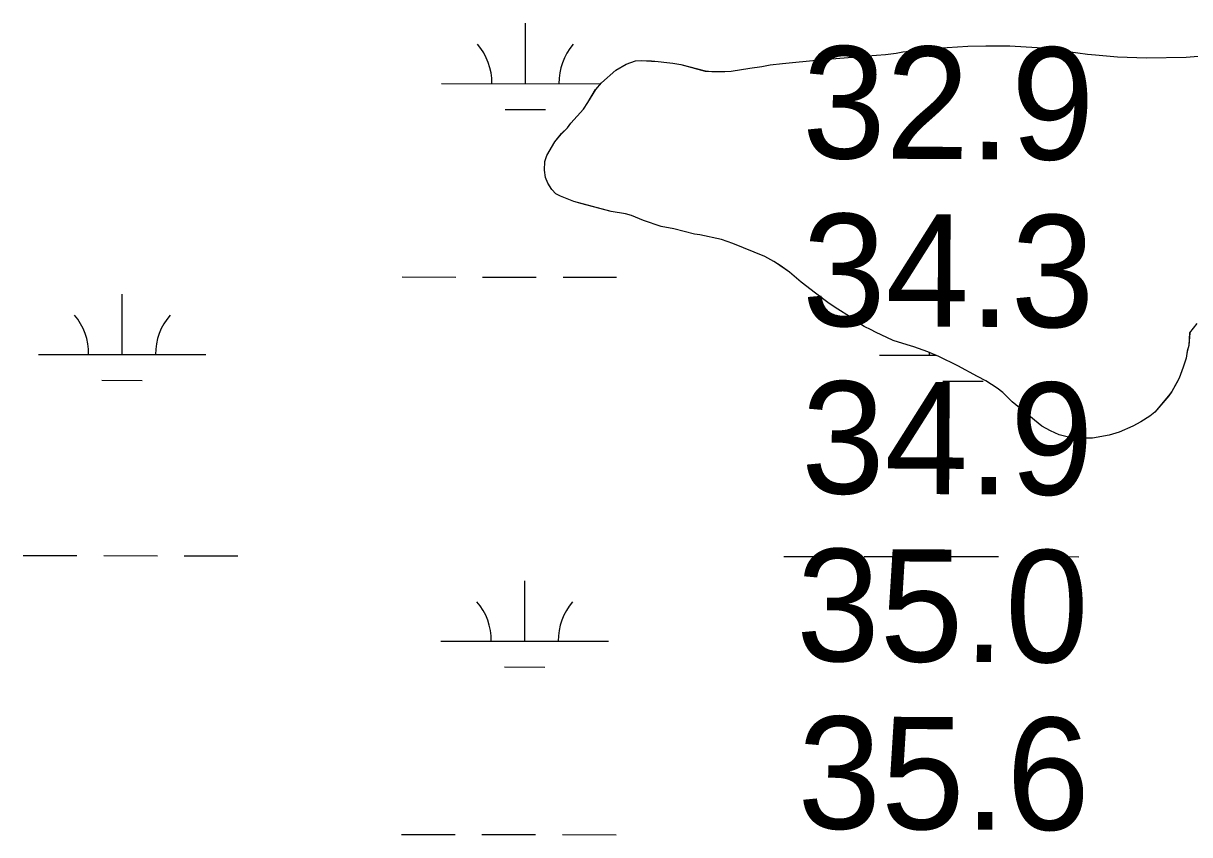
# Model space of a CAD drawing. Extents: x 3148686 to 3186545, y 916144 to 941516.
# Drawn here: x 3165210 to 3165907, y 933762 to 934247 of the extents above; entities that cross this region are included whole.
import ezdxf

# ---------------------------------------------------------------- set-up
doc = ezdxf.new("R2010")
doc.units = 0
for name, color, linetype in [('V-RIVR-RANG', 7, 'Continuous'), ('V-SITE-VEGE', 7, 'Continuous'), ('V-TOPO-SHOR', 7, 'Continuous'), ('V-WETL-SWMP', 7, 'Continuous')]:
    doc.layers.add(name, color=color, linetype=linetype)

msp = doc.modelspace()

# ---------------------------------------------------------------- linework, layer by layer
at = {"layer": 'V-SITE-VEGE'}
for p, q in [((3165741.34, 934230.26), (3165745.47, 934230.87)), ((3165745.47, 934230.87), (3165755.69, 934231.86)), ((3165755.69, 934231.86), (3165774.18, 934232.98)), ((3165774.18, 934232.98), (3165784.83, 934233.31)), ((3165784.83, 934233.31), (3165799.17, 934233.17)), ((3165799.17, 934233.17), (3165822.18, 934231.86)), ((3165822.18, 934231.86), (3165834.12, 934229.79)), ((3165570.25, 934222.37), (3165575.92, 934224.27)), ((3165575.92, 934224.27), (3165579.4, 934224.45)), ((3165579.4, 934224.45), (3165585.48, 934224.17)), ((3165585.48, 934224.17), (3165589.39, 934223.92)), ((3165589.39, 934223.92), (3165594.6, 934223.22)), ((3165663.48, 934222.76), (3165685.66, 934224.94)), ((3165685.66, 934224.94), (3165702.84, 934226.29)), ((3165702.84, 934226.29), (3165709.8, 934226.66)), ((3165709.8, 934226.66), (3165714.37, 934227.26)), ((3165714.37, 934227.26), (3165725.02, 934228.03)), ((3165725.02, 934228.03), (3165731.33, 934228.84)), ((3165731.33, 934228.84), (3165735.47, 934229.67)), ((3165735.47, 934229.67), (3165741.34, 934230.26)), ((3165834.12, 934229.79), (3165845.62, 934228.16)), ((3165845.62, 934228.16), (3165850.39, 934227.89)), ((3165850.39, 934227.89), (3165863.42, 934226.68)), ((3165863.42, 934226.68), (3165880.8, 934226.07)), ((3165880.8, 934226.07), (3165904.48, 934226.5)), ((3165904.48, 934226.5), (3165916.67, 934227.46)), ((3165555.59, 934211.21), (3165564.13, 934218.73)), ((3165564.13, 934218.73), (3165570.25, 934222.37)), ((3165594.6, 934223.22), (3165598.07, 934222.97)), ((3165598.07, 934222.97), (3165602.85, 934222.05)), ((3165602.85, 934222.05), (3165617.37, 934218.22)), ((3165617.37, 934218.22), (3165621.49, 934217.96)), ((3165621.49, 934217.96), (3165629.1, 934217.88)), ((3165629.1, 934217.88), (3165633.01, 934218.06)), ((3165633.01, 934218.06), (3165644.11, 934219.91)), ((3165644.11, 934219.91), (3165651.29, 934220.93)), ((3165651.29, 934220.93), (3165656.3, 934221.96)), ((3165656.3, 934221.96), (3165663.48, 934222.76)), ((3165552.07, 934207.12), (3165555.59, 934211.21)), ((3165547.43, 934199.34), (3165552.07, 934207.12)), ((3165544.79, 934195.45), (3165547.43, 934199.34)), ((3165537.32, 934187.05), (3165544.79, 934195.45)), ((3165531.61, 934180.81), (3165535.33, 934184.25)), ((3165535.33, 934184.25), (3165537.32, 934187.05)), ((3165523.01, 934167.85), (3165527.65, 934175.85)), ((3165527.65, 934175.85), (3165531.61, 934180.81)), ((3165521.62, 934158.96), (3165521.67, 934164.17)), ((3165521.67, 934164.17), (3165523.01, 934167.85)), ((3165522.22, 934154.61), (3165521.62, 934158.96)), ((3165523.5, 934151.33), (3165522.22, 934154.61)), ((3165525.85, 934147.4), (3165523.5, 934151.33)), ((3165528.21, 934144.99), (3165525.85, 934147.4)), ((3165531.02, 934143.44), (3165528.21, 934144.99)), ((3165539.03, 934140.32), (3165531.02, 934143.44)), ((3165561.36, 934134.45), (3165539.03, 934140.32)), ((3165569.82, 934133.07), (3165561.36, 934134.45)), ((3165573.5, 934131.94), (3165569.82, 934133.07)), ((3165580.64, 934129.05), (3165573.5, 934131.94)), ((3165591.26, 934125.47), (3165580.64, 934129.05)), ((3165598.63, 934124.09), (3165591.26, 934125.47)), ((3165610.98, 934120.93), (3165598.63, 934124.09)), ((3165614.24, 934120.47), (3165610.98, 934120.93)), ((3165627.25, 934117.73), (3165614.24, 934120.47)), ((3165633.96, 934115.28), (3165627.25, 934117.73)), ((3165653.01, 934107.49), (3165633.96, 934115.28)), ((3165658.41, 934104.61), (3165653.01, 934107.49)), ((3165662.08, 934102.18), (3165658.41, 934104.61)), ((3165667.69, 934098.21), (3165662.08, 934102.18)), ((3165674.8, 934092.28), (3165667.69, 934098.21)), ((3165683.21, 934085.68), (3165674.8, 934092.28)), ((3165691.41, 934079.52), (3165683.21, 934085.68)), ((3165696.59, 934075.99), (3165691.41, 934079.52)), ((3165703.51, 934071.79), (3165696.59, 934075.99)), ((3165706.09, 934069.81), (3165703.51, 934071.79)), ((3165712.36, 934065.84), (3165706.09, 934069.81)), ((3165716.46, 934063.84), (3165712.36, 934065.84)), ((3165719.06, 934062.3), (3165716.46, 934063.84)), ((3165910.76, 934067.6), (3165906.57, 934061.99)), ((3165729.66, 934057.41), (3165719.06, 934062.3)), ((3165737.89, 934054.72), (3165729.66, 934057.41)), ((3165906.57, 934061.99), (3165906.07, 934054.39)), ((3165742, 934053.6), (3165737.89, 934054.72)), ((3165750.24, 934050.69), (3165742, 934053.6)), ((3165756.94, 934047.8), (3165750.24, 934050.69)), ((3165905.16, 934050.92), (3165904.47, 934046.8)), ((3165906.07, 934054.39), (3165905.16, 934050.92)), ((3165768.19, 934042.26), (3165756.94, 934047.8)), ((3165904.47, 934046.8), (3165902.68, 934041.38)), ((3165779.86, 934035.85), (3165768.19, 934042.26)), ((3165784.83, 934033.41), (3165779.86, 934035.85)), ((3165902.68, 934041.38), (3165900.23, 934034.89)), ((3165791.74, 934028.99), (3165784.83, 934033.41)), ((3165794.98, 934026.35), (3165791.74, 934028.99)), ((3165900.23, 934034.89), (3165896.02, 934026.89)), ((3165800.57, 934020.87), (3165794.98, 934026.35)), ((3165894.04, 934024.3), (3165885.69, 934014.61)), ((3165896.02, 934026.89), (3165894.04, 934024.3)), ((3165818.25, 934006.35), (3165800.57, 934020.87)), ((3165877.37, 934008.82), (3165872.57, 934006.26)), ((3165882.84, 934012.24), (3165877.37, 934008.82)), ((3165885.69, 934014.61), (3165882.84, 934012.24)), ((3165823.43, 934003.48), (3165818.25, 934006.35)), ((3165828.62, 934001.04), (3165823.43, 934003.48)), ((3165833.4, 933999.91), (3165828.62, 934001.04)), ((3165858.61, 934000.96), (3165848.6, 933999.1)), ((3165864.49, 934002.64), (3165858.61, 934000.96)), ((3165872.57, 934006.26), (3165864.49, 934002.64)), ((3165842.3, 933999.17), (3165833.4, 933999.91)), ((3165848.6, 933999.1), (3165842.3, 933999.17))]:
    msp.add_line(p, q, dxfattribs=at)
at = {"layer": 'V-TOPO-SHOR'}
for points in [[(3165555.59, 934211.21), (3165564.13, 934218.73), (3165570.25, 934222.37), (3165575.92, 934224.27), (3165579.4, 934224.45), (3165585.48, 934224.17), (3165589.39, 934223.92), (3165594.6, 934223.22), (3165598.07, 934222.97), (3165602.85, 934222.05), (3165617.37, 934218.21), (3165621.49, 934217.96), (3165629.1, 934217.88), (3165633.01, 934218.06), (3165644.11, 934219.91), (3165651.29, 934220.93), (3165656.3, 934221.96), (3165663.48, 934222.76), (3165685.66, 934224.94), (3165702.84, 934226.29), (3165709.8, 934226.66), (3165714.37, 934227.26), (3165725.02, 934228.03), (3165731.33, 934228.84), (3165735.47, 934229.66), (3165741.34, 934230.26), (3165745.47, 934230.87), (3165755.69, 934231.86), (3165774.18, 934232.98), (3165784.83, 934233.31), (3165799.17, 934233.17), (3165822.18, 934231.86), (3165834.12, 934229.79), (3165845.62, 934228.16), (3165850.39, 934227.89), (3165863.42, 934226.68), (3165880.8, 934226.07), (3165904.48, 934226.5), (3165916.66, 934227.46)], [(3165910.76, 934067.6), (3165906.57, 934061.99), (3165906.07, 934054.39), (3165905.16, 934050.92), (3165904.47, 934046.8), (3165902.68, 934041.38), (3165900.23, 934034.89), (3165898.68, 934031.86), (3165896.02, 934026.89), (3165894.04, 934024.3), (3165885.69, 934014.61), (3165882.84, 934012.24), (3165877.37, 934008.82), (3165872.57, 934006.26), (3165864.49, 934002.64), (3165858.61, 934000.96), (3165848.6, 933999.1), (3165842.3, 933999.17), (3165833.4, 933999.91), (3165828.62, 934001.04), (3165823.43, 934003.48), (3165818.25, 934006.35), (3165800.57, 934020.87), (3165794.98, 934026.35), (3165791.74, 934028.99), (3165784.83, 934033.41), (3165779.86, 934035.85), (3165768.19, 934042.26), (3165756.94, 934047.8), (3165750.23, 934050.69), (3165742.01, 934053.6), (3165737.89, 934054.72), (3165729.66, 934057.41), (3165719.06, 934062.3), (3165716.46, 934063.84), (3165712.36, 934065.84), (3165706.09, 934069.81), (3165703.51, 934071.79), (3165696.59, 934075.99), (3165691.41, 934079.52), (3165683.21, 934085.68), (3165674.8, 934092.28), (3165667.69, 934098.21), (3165662.08, 934102.18), (3165658.41, 934104.61), (3165653.01, 934107.49), (3165633.96, 934115.28), (3165627.25, 934117.73), (3165614.24, 934120.47), (3165610.98, 934120.93), (3165598.63, 934124.09), (3165591.26, 934125.47), (3165580.64, 934129.05), (3165573.5, 934131.94), (3165569.82, 934133.07), (3165561.36, 934134.45), (3165543.15, 934139.19), (3165539.03, 934140.32), (3165531.02, 934143.44), (3165528.21, 934144.99), (3165525.85, 934147.4), (3165523.5, 934151.33), (3165522.22, 934154.61), (3165521.62, 934158.96), (3165521.67, 934164.17), (3165523.01, 934167.85), (3165527.65, 934175.85), (3165531.61, 934180.81), (3165535.33, 934184.25), (3165537.32, 934187.05), (3165544.79, 934195.45), (3165547.43, 934199.34), (3165552.07, 934207.12), (3165555.59, 934211.21)]]:
    msp.add_lwpolyline(points, dxfattribs=at)
at = {"layer": 'V-WETL-SWMP'}
for p, q in [((3165510.11, 934210.66), (3165510.15, 934246.66)), ((3165741.34, 934230.27), (3165745.48, 934230.88)), ((3165741.34, 934230.27), (3165745.48, 934230.88)), ((3165745.48, 934230.88), (3165755.7, 934231.87)), ((3165745.48, 934230.88), (3165755.7, 934231.87)), ((3165755.7, 934231.87), (3165774.18, 934232.99)), ((3165755.7, 934231.87), (3165774.18, 934232.99)), ((3165774.18, 934232.99), (3165784.83, 934233.32)), ((3165774.18, 934232.99), (3165784.83, 934233.32)), ((3165784.83, 934233.32), (3165799.17, 934233.18)), ((3165784.83, 934233.32), (3165799.17, 934233.18)), ((3165799.17, 934233.18), (3165822.19, 934231.87)), ((3165799.17, 934233.18), (3165822.19, 934231.87)), ((3165822.19, 934231.87), (3165834.12, 934229.8)), ((3165822.19, 934231.87), (3165834.12, 934229.8)), ((3165570.26, 934222.37), (3165575.93, 934224.28)), ((3165570.26, 934222.37), (3165575.93, 934224.28)), ((3165575.93, 934224.28), (3165579.41, 934224.46)), ((3165575.93, 934224.28), (3165579.41, 934224.46)), ((3165579.41, 934224.46), (3165585.49, 934224.18)), ((3165579.41, 934224.46), (3165585.49, 934224.18)), ((3165585.49, 934224.18), (3165589.4, 934223.93)), ((3165585.49, 934224.18), (3165589.4, 934223.93)), ((3165589.4, 934223.93), (3165594.61, 934223.22)), ((3165589.4, 934223.93), (3165594.61, 934223.22)), ((3165663.48, 934222.77), (3165685.67, 934224.94)), ((3165663.48, 934222.77), (3165685.67, 934224.94)), ((3165685.67, 934224.94), (3165702.85, 934226.3)), ((3165685.67, 934224.94), (3165702.85, 934226.3)), ((3165702.85, 934226.3), (3165709.8, 934226.66)), ((3165702.85, 934226.3), (3165709.8, 934226.66)), ((3165709.8, 934226.66), (3165714.37, 934227.27)), ((3165709.8, 934226.66), (3165714.37, 934227.27)), ((3165714.37, 934227.27), (3165725.03, 934228.04)), ((3165714.37, 934227.27), (3165725.03, 934228.04)), ((3165725.03, 934228.04), (3165731.33, 934228.84)), ((3165725.03, 934228.04), (3165731.33, 934228.84)), ((3165731.33, 934228.84), (3165735.47, 934229.67)), ((3165731.33, 934228.84), (3165735.47, 934229.67)), ((3165735.47, 934229.67), (3165741.34, 934230.27)), ((3165735.47, 934229.67), (3165741.34, 934230.27)), ((3165834.12, 934229.8), (3165845.62, 934228.16)), ((3165834.12, 934229.8), (3165845.62, 934228.16)), ((3165845.62, 934228.16), (3165850.4, 934227.9)), ((3165845.62, 934228.16), (3165850.4, 934227.9)), ((3165850.4, 934227.9), (3165863.43, 934226.69)), ((3165850.4, 934227.9), (3165863.43, 934226.69)), ((3165863.43, 934226.69), (3165880.8, 934226.08)), ((3165863.43, 934226.69), (3165880.8, 934226.08)), ((3165880.8, 934226.08), (3165904.49, 934226.5)), ((3165880.8, 934226.08), (3165904.49, 934226.5)), ((3165904.49, 934226.5), (3165916.67, 934227.47)), ((3165904.49, 934226.5), (3165916.67, 934227.47)), ((3165555.59, 934211.22), (3165564.14, 934218.74)), ((3165555.59, 934211.22), (3165564.14, 934218.74)), ((3165564.14, 934218.74), (3165570.26, 934222.37)), ((3165564.14, 934218.74), (3165570.26, 934222.37)), ((3165594.61, 934223.22), (3165598.08, 934222.97)), ((3165594.61, 934223.22), (3165598.08, 934222.97)), ((3165598.08, 934222.97), (3165602.85, 934222.06)), ((3165598.08, 934222.97), (3165602.85, 934222.06)), ((3165602.85, 934222.06), (3165617.37, 934218.22)), ((3165602.85, 934222.06), (3165617.37, 934218.22)), ((3165617.37, 934218.22), (3165621.5, 934217.96)), ((3165617.37, 934218.22), (3165621.5, 934217.96)), ((3165621.5, 934217.96), (3165629.1, 934217.89)), ((3165621.5, 934217.96), (3165629.1, 934217.89)), ((3165629.1, 934217.89), (3165633.02, 934218.07)), ((3165629.1, 934217.89), (3165633.02, 934218.07)), ((3165633.02, 934218.07), (3165644.12, 934219.92)), ((3165633.02, 934218.07), (3165644.12, 934219.92)), ((3165644.12, 934219.92), (3165651.3, 934220.93)), ((3165644.12, 934219.92), (3165651.3, 934220.93)), ((3165651.3, 934220.93), (3165656.3, 934221.97)), ((3165651.3, 934220.93), (3165656.3, 934221.97)), ((3165656.3, 934221.97), (3165663.48, 934222.77)), ((3165656.3, 934221.97), (3165663.48, 934222.77)), ((3165460.11, 934210.71), (3165555.07, 934210.61)), ((3165552.08, 934207.12), (3165555.59, 934211.22)), ((3165552.08, 934207.12), (3165555.59, 934211.22)), ((3165547.44, 934199.35), (3165552.08, 934207.12)), ((3165547.44, 934199.35), (3165552.08, 934207.12)), ((3165544.79, 934195.46), (3165547.44, 934199.35)), ((3165544.79, 934195.46), (3165547.44, 934199.35)), ((3165498.1, 934195.24), (3165522.1, 934195.22)), ((3165537.32, 934187.06), (3165544.79, 934195.46)), ((3165537.32, 934187.06), (3165544.79, 934195.46)), ((3165531.61, 934180.82), (3165535.34, 934184.26)), ((3165531.61, 934180.82), (3165535.34, 934184.26)), ((3165535.34, 934184.26), (3165537.32, 934187.06)), ((3165535.34, 934184.26), (3165537.32, 934187.06)), ((3165523.01, 934167.86), (3165527.65, 934175.86)), ((3165523.01, 934167.86), (3165527.65, 934175.86)), ((3165527.65, 934175.86), (3165531.61, 934180.82)), ((3165527.65, 934175.86), (3165531.61, 934180.82)), ((3165521.62, 934158.97), (3165521.67, 934164.18)), ((3165521.62, 934158.97), (3165521.67, 934164.18)), ((3165521.67, 934164.18), (3165523.01, 934167.86)), ((3165521.67, 934164.18), (3165523.01, 934167.86)), ((3165522.23, 934154.61), (3165521.62, 934158.97)), ((3165522.23, 934154.61), (3165521.62, 934158.97)), ((3165523.5, 934151.34), (3165522.23, 934154.61)), ((3165523.5, 934151.34), (3165522.23, 934154.61)), ((3165525.85, 934147.41), (3165523.5, 934151.34)), ((3165525.85, 934147.41), (3165523.5, 934151.34)), ((3165528.22, 934145), (3165525.85, 934147.41)), ((3165528.22, 934145), (3165525.85, 934147.41)), ((3165531.03, 934143.45), (3165528.22, 934145)), ((3165531.03, 934143.45), (3165528.22, 934145)), ((3165539.04, 934140.33), (3165531.03, 934143.45)), ((3165539.04, 934140.33), (3165531.03, 934143.45)), ((3165543.16, 934139.2), (3165539.04, 934140.33)), ((3165543.16, 934139.2), (3165539.04, 934140.33)), ((3165561.36, 934134.46), (3165543.16, 934139.2)), ((3165561.36, 934134.46), (3165543.16, 934139.2)), ((3165569.82, 934133.07), (3165561.36, 934134.46)), ((3165569.82, 934133.07), (3165561.36, 934134.46)), ((3165573.51, 934131.95), (3165569.82, 934133.07)), ((3165573.51, 934131.95), (3165569.82, 934133.07)), ((3165580.65, 934129.06), (3165573.51, 934131.95)), ((3165580.65, 934129.06), (3165573.51, 934131.95)), ((3165591.26, 934125.48), (3165580.65, 934129.06)), ((3165591.26, 934125.48), (3165580.65, 934129.06)), ((3165598.64, 934124.1), (3165591.26, 934125.48)), ((3165598.64, 934124.1), (3165591.26, 934125.48)), ((3165610.99, 934120.94), (3165598.64, 934124.1)), ((3165610.99, 934120.94), (3165598.64, 934124.1)), ((3165614.25, 934120.47), (3165610.99, 934120.94)), ((3165614.25, 934120.47), (3165610.99, 934120.94)), ((3165627.26, 934117.74), (3165614.25, 934120.47)), ((3165627.26, 934117.74), (3165614.25, 934120.47)), ((3165633.97, 934115.28), (3165627.26, 934117.74)), ((3165633.97, 934115.28), (3165627.26, 934117.74)), ((3165653.01, 934107.49), (3165633.97, 934115.28)), ((3165653.01, 934107.49), (3165633.97, 934115.28)), ((3165658.42, 934104.61), (3165653.01, 934107.49)), ((3165658.42, 934104.61), (3165653.01, 934107.49)), ((3165662.09, 934102.19), (3165658.42, 934104.61)), ((3165662.09, 934102.19), (3165658.42, 934104.61)), ((3165667.7, 934098.22), (3165662.09, 934102.19)), ((3165667.7, 934098.22), (3165662.09, 934102.19)), ((3165436.58, 934095.3), (3165468.58, 934095.27)), ((3165484.58, 934095.25), (3165516.58, 934095.22)), ((3165532.58, 934095.2), (3165564.58, 934095.17)), ((3165674.81, 934092.29), (3165667.7, 934098.22)), ((3165674.81, 934092.29), (3165667.7, 934098.22)), ((3165683.22, 934085.69), (3165674.81, 934092.29)), ((3165683.22, 934085.69), (3165674.81, 934092.29)), ((3165269.47, 934049.05), (3165269.51, 934085.05)), ((3165691.42, 934079.52), (3165683.22, 934085.69)), ((3165691.42, 934079.52), (3165683.22, 934085.69)), ((3165696.6, 934075.99), (3165691.42, 934079.52)), ((3165696.6, 934075.99), (3165691.42, 934079.52)), ((3165703.51, 934071.8), (3165696.6, 934075.99)), ((3165703.51, 934071.8), (3165696.6, 934075.99)), ((3165706.1, 934069.82), (3165703.51, 934071.8)), ((3165706.1, 934069.82), (3165703.51, 934071.8)), ((3165712.36, 934065.84), (3165706.1, 934069.82)), ((3165712.36, 934065.84), (3165706.1, 934069.82)), ((3165716.47, 934063.85), (3165712.36, 934065.84)), ((3165716.47, 934063.85), (3165712.36, 934065.84)), ((3165719.06, 934062.3), (3165716.47, 934063.85)), ((3165719.06, 934062.3), (3165716.47, 934063.85)), ((3165729.66, 934057.42), (3165719.06, 934062.3)), ((3165729.66, 934057.42), (3165719.06, 934062.3)), ((3165737.89, 934054.73), (3165729.66, 934057.42)), ((3165737.89, 934054.73), (3165729.66, 934057.42)), ((3165906.58, 934062), (3165906.07, 934054.4)), ((3165906.58, 934062), (3165906.07, 934054.4)), ((3165742.01, 934053.6), (3165737.89, 934054.73)), ((3165742.01, 934053.6), (3165737.89, 934054.73)), ((3165750.24, 934050.7), (3165742.01, 934053.6)), ((3165750.24, 934050.7), (3165742.01, 934053.6)), ((3165756.95, 934047.81), (3165750.24, 934050.7)), ((3165756.95, 934047.81), (3165750.24, 934050.7)), ((3165905.17, 934050.93), (3165904.48, 934046.81)), ((3165905.17, 934050.93), (3165904.48, 934046.81)), ((3165906.07, 934054.4), (3165905.17, 934050.93)), ((3165906.07, 934054.4), (3165905.17, 934050.93)), ((3165219.47, 934049.1), (3165319.47, 934049)), ((3165721.38, 934048.57), (3165755.25, 934048.54)), ((3165768.19, 934042.27), (3165756.95, 934047.81)), ((3165768.19, 934042.27), (3165756.95, 934047.81)), ((3165904.48, 934046.81), (3165902.69, 934041.39)), ((3165904.48, 934046.81), (3165902.69, 934041.39)), ((3165779.86, 934035.85), (3165768.19, 934042.27)), ((3165779.86, 934035.85), (3165768.19, 934042.27)), ((3165784.84, 934033.41), (3165779.86, 934035.85)), ((3165784.84, 934033.41), (3165779.86, 934035.85)), ((3165902.69, 934041.39), (3165900.23, 934034.9)), ((3165902.69, 934041.39), (3165900.23, 934034.9)), ((3165257.45, 934033.63), (3165281.45, 934033.61)), ((3165759.36, 934033.1), (3165783.36, 934033.08)), ((3165791.75, 934029), (3165784.84, 934033.41)), ((3165791.75, 934029), (3165784.84, 934033.41)), ((3165794.98, 934026.36), (3165791.75, 934029)), ((3165794.98, 934026.36), (3165791.75, 934029)), ((3165898.68, 934031.87), (3165896.03, 934026.9)), ((3165898.68, 934031.87), (3165896.03, 934026.9)), ((3165900.23, 934034.9), (3165898.68, 934031.87)), ((3165900.23, 934034.9), (3165898.68, 934031.87)), ((3165800.58, 934020.88), (3165794.98, 934026.36)), ((3165800.58, 934020.88), (3165794.98, 934026.36)), ((3165894.05, 934024.31), (3165885.69, 934014.61)), ((3165894.05, 934024.31), (3165885.69, 934014.61)), ((3165896.03, 934026.9), (3165894.05, 934024.31)), ((3165896.03, 934026.9), (3165894.05, 934024.31)), ((3165818.25, 934006.36), (3165800.58, 934020.88)), ((3165818.25, 934006.36), (3165800.58, 934020.88)), ((3165877.38, 934008.83), (3165872.57, 934006.27)), ((3165877.38, 934008.83), (3165872.57, 934006.27)), ((3165882.85, 934012.25), (3165877.38, 934008.83)), ((3165882.85, 934012.25), (3165877.38, 934008.83)), ((3165885.69, 934014.61), (3165882.85, 934012.25)), ((3165885.69, 934014.61), (3165882.85, 934012.25)), ((3165823.44, 934003.49), (3165818.25, 934006.36)), ((3165823.44, 934003.49), (3165818.25, 934006.36)), ((3165828.63, 934001.05), (3165823.44, 934003.49)), ((3165828.63, 934001.05), (3165823.44, 934003.49)), ((3165833.4, 933999.91), (3165828.63, 934001.05)), ((3165833.4, 933999.91), (3165828.63, 934001.05)), ((3165858.62, 934000.97), (3165848.6, 933999.11)), ((3165858.62, 934000.97), (3165848.6, 933999.11)), ((3165864.5, 934002.65), (3165858.62, 934000.97)), ((3165864.5, 934002.65), (3165858.62, 934000.97)), ((3165872.57, 934006.27), (3165864.5, 934002.65)), ((3165872.57, 934006.27), (3165864.5, 934002.65)), ((3165842.3, 933999.17), (3165833.4, 933999.91)), ((3165842.3, 933999.17), (3165833.4, 933999.91)), ((3165848.6, 933999.11), (3165842.3, 933999.17)), ((3165848.6, 933999.11), (3165842.3, 933999.17)), ((3165210.5, 933929.04), (3165242.5, 933929.01)), ((3165258.5, 933928.99), (3165290.5, 933928.96)), ((3165306.5, 933928.94), (3165338.5, 933928.91)), ((3165664.41, 933928.56), (3165696.41, 933928.53)), ((3165712.41, 933928.51), (3165744.41, 933928.48)), ((3165760.41, 933928.46), (3165792.41, 933928.43)), ((3165808.41, 933928.41), (3165840.41, 933928.38)), ((3165509.76, 933877.98), (3165509.8, 933913.98)), ((3165459.76, 933878.04), (3165559.76, 933877.93)), ((3165497.75, 933862.57), (3165521.75, 933862.54)), ((3165436.23, 933762.63), (3165468.23, 933762.6)), ((3165484.23, 933762.58), (3165516.23, 933762.55)), ((3165532.23, 933762.53), (3165564.23, 933762.49))]:
    msp.add_line(p, q, dxfattribs=at)
for centre, start, end in [((3165454.87, 934211.19), 359.16781, 40.71147), ((3165565.36, 934211.08), 139.1678, 180.71146), ((3165214.23, 934049.58), 359.16781, 40.71147), ((3165324.71, 934049.47), 139.1678, 180.71146), ((3165716.14, 934049.05), 359.16781, 1.88739), ((3165454.52, 933878.52), 359.16781, 40.71147), ((3165565.01, 933878.4), 139.1678, 180.71146)]:
    msp.add_arc(centre, 35.25, start, end, dxfattribs=at)

# ---------------------------------------------------------------- texts
at = {"layer": 'V-RIVR-RANG'}
for s, p in [('32.9', (3165675.23, 934166.14)), ('34.3', (3165675.19, 934066.14)), ('34.9', (3165674.63, 933966.14)), ('35.0', (3165671.7, 933866.15)), ('35.6', (3165672.46, 933766.15))]:
    msp.add_text(s, height=67, rotation=359.68833, dxfattribs=at).set_placement(p)

doc.saveas('drawing.dxf')
